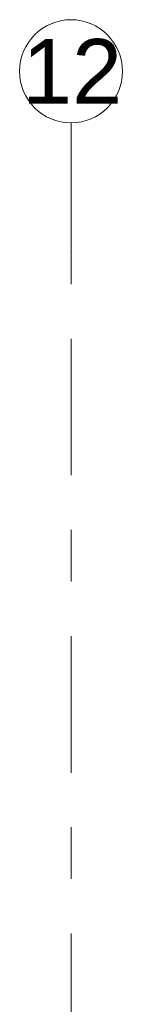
# Model space of a CAD drawing. Header units: metres. Extents: x -3.6 to 84.5, y -11 to 16.8.
# Tile 299 of 389: x 40.03 to 40.23, y 14.897 to 16.805. Entities that reach past the tile are written whole.
import ezdxf

# ---------------------------------------------------------------- set-up
doc = ezdxf.new("R2010")
doc.units = ezdxf.units.M
doc.header["$MEASUREMENT"] = 0
doc.linetypes.add('Strichlinie doppelt', pattern=[0.546806, 0.264583, -0.105833, 0.070556, -0.105833])
doc.layers.add('451 - Universal.Achsen Raster', color=7, linetype='Continuous')
doc.styles.add('ERSTELLTER_STIL_2', font='txt')

msp = doc.modelspace()

# ---------------------------------------------------------------- linework, layer by layer
at = {"layer": '451 - Universal.Achsen Raster', "color": 160, "linetype": 'Strichlinie doppelt', "lineweight": 9, "true_color": 0x3232ff}
for p, q in [((40.13, 16.355), (40.13, 16.605)), ((40.13, -10.585), (40.13, 16.355))]:
    msp.add_line(p, q, dxfattribs=at)
at = {"layer": '451 - Universal.Achsen Raster', "color": 160, "linetype": 'Continuous', "lineweight": 9, "true_color": 0x3232ff}
msp.add_circle((40.13, 16.705), 0.1, dxfattribs=at)
at = {"layer": '451 - Universal.Achsen Raster', "color": 160, "linetype": 'Strichlinie doppelt', "lineweight": 9, "true_color": 0x3232ff}
msp.add_point((40.13, 16.355), dxfattribs=at)
msp.add_point((40.13, 16.355), dxfattribs=at)

# ---------------------------------------------------------------- texts
at = {"layer": '451 - Universal.Achsen Raster', "color": 160, "lineweight": 9, "true_color": 0x3232ff, "insert": (40.0351, 16.7675), "char_height": 0.125, "attachment_point": 1, "style": 'ERSTELLTER_STIL_2'}
msp.add_mtext('\\A1;{\\pql;\\pt0;\\fArial|b0|i0|c0|p38;12}', dxfattribs=at)

doc.saveas('drawing.dxf')
